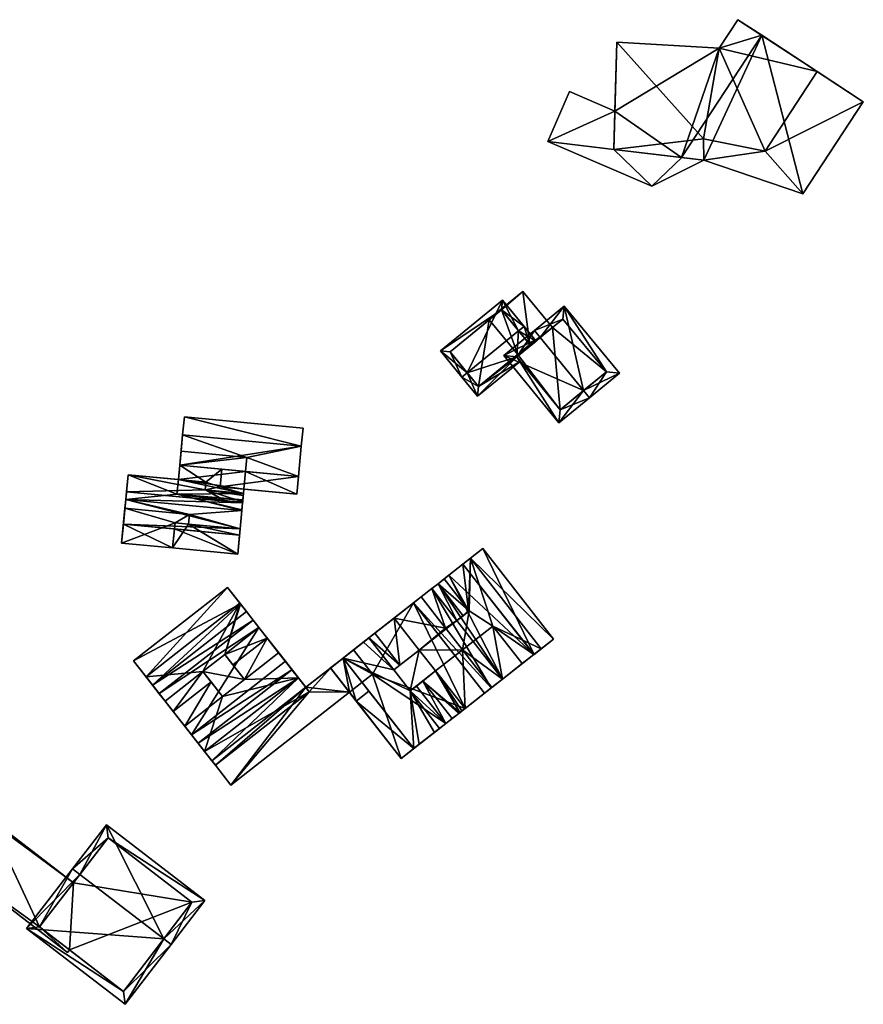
# Model space of a CAD drawing. Header units: inches. Extents: x 2685601 to 2690022, y 1235992 to 1239010.
# Tile 345 of 390: x 2689899 to 2689991, y 1237484 to 1237591. Entities that reach past the tile are written whole.
import ezdxf

# ---------------------------------------------------------------- set-up
doc = ezdxf.new("R2010")
doc.units = ezdxf.units.IN
doc.header["$MEASUREMENT"] = 0
doc.layers.add('Gebaeude Einzelhaus', color=10, linetype='Continuous')

msp = doc.modelspace()

# ---------------------------------------------------------------- meshes
at = {"layer": 'Gebaeude Einzelhaus'}
mesh = msp.add_polyface(dxfattribs=at)
corners = [(2689979.916, 1237576.724, 521.12), (2689984.019, 1237572.076, 521.119), (2689990.563, 1237582.055, 521.12), (2689973.284, 1237575.73, 521.12), (2689985.563, 1237585.334, 521.12), (2689973.239, 1237578.036, 521.12), (2689974.945, 1237587.86, 523.9), (2689985.563, 1237585.334, 523.9), (2689976.98, 1237590.963, 523.9), (2689979.916, 1237576.724, 523.9), (2689973.239, 1237578.036, 523.9), (2689963.863, 1237588.526, 523.9), (2689963.55, 1237576.88, 523.9), (2689973.284, 1237575.73, 523.9), (2689963.55, 1237576.88, 515.178), (2689956.404, 1237577.745, 515.178), (2689967.654, 1237572.935, 515.178), (2689963.662, 1237581.056, 515.178), (2689958.723, 1237583.169, 515.178), (2689970.889, 1237576.013, 515.178), (2689973.284, 1237575.73, 515.178), (2689973.284, 1237575.73, 508.922), (2689984.019, 1237572.076, 508.922), (2689990.563, 1237582.055, 508.922), (2689979.555, 1237589.274, 508.922), (2689979.555, 1237589.274, 521.12), (2689970.889, 1237576.014, 521.12), (2689970.869, 1237576.026, 508.922), (2689970.889, 1237576.014, 508.922), (2689963.863, 1237588.526, 508.922), (2689963.662, 1237581.056, 508.922), (2689970.889, 1237576.013, 521.12), (2689976.98, 1237590.963, 508.922), (2689974.945, 1237587.86, 508.922), (2689963.55, 1237576.88, 508.922), (2689958.723, 1237583.169, 508.922), (2689956.404, 1237577.745, 508.922), (2689967.654, 1237572.935, 508.922)]
mesh.append_faces([[corners[k] for k in face] for face in [(14, 16, 19), (19, 16, 20), (18, 15, 17), (17, 15, 14), (14, 15, 16), (10, 12, 13), (10, 11, 12), (9, 6, 10), (10, 6, 11), (9, 7, 6), (6, 7, 8), (3, 0, 5), (0, 2, 4), (3, 1, 0), (0, 1, 2)]], dxfattribs={"color": 13})
mesh.append_faces([[corners[k] for k in face] for face in [(37, 28, 21), (36, 34, 37), (37, 34, 28), (36, 30, 34), (36, 35, 30), (20, 16, 21), (21, 16, 37), (16, 15, 37), (37, 15, 36), (15, 18, 36), (36, 18, 35), (18, 17, 35), (35, 17, 30), (33, 30, 29), (33, 27, 30), (30, 27, 34), (34, 27, 28), (32, 24, 33), (33, 24, 27), (11, 6, 29), (29, 6, 33), (6, 8, 33), (33, 8, 32), (7, 25, 8), (8, 25, 32), (32, 25, 24), (7, 4, 25), (0, 4, 9), (9, 4, 7), (9, 10, 0), (0, 10, 5), (3, 5, 13), (13, 5, 10), (31, 14, 19), (31, 12, 14), (31, 13, 12), (31, 3, 13), (12, 17, 14), (17, 29, 30), (12, 11, 17), (17, 11, 29), (22, 24, 23), (22, 21, 24), (24, 21, 27), (27, 21, 28), (19, 20, 26), (26, 20, 3), (4, 24, 25), (4, 23, 24), (4, 2, 23), (2, 1, 23), (23, 1, 22), (20, 1, 3), (20, 22, 1), (20, 21, 22)]], dxfattribs={"color": 41})
mesh = msp.add_polyface(dxfattribs=at)
corners = [(2689954.438, 1237555.759, 516.556), (2689956.883, 1237557.582, 516.556), (2689953.66, 1237561.515, 516.556), (2689953.207, 1237554.57, 516.556), (2689951.365, 1237559.508, 516.556), (2689949.984, 1237558.503, 516.556), (2689950.046, 1237558.427, 516.556), (2689953.119, 1237554.678, 516.556), (2689953.66, 1237561.515, 510.944), (2689956.883, 1237557.582, 510.944), (2689949.984, 1237558.503, 510.944), (2689950.046, 1237558.427, 510.944), (2689953.119, 1237554.678, 510.944), (2689953.207, 1237554.57, 510.944), (2689954.438, 1237555.759, 510.944), (2689951.365, 1237559.508, 510.944)]
mesh.append_faces([[corners[k] for k in face] for face in [(3, 0, 7), (4, 5, 6), (0, 2, 4), (4, 2, 5), (3, 1, 0), (0, 1, 2)]], dxfattribs={"color": 13})
mesh.append_faces([[corners[k] for k in face] for face in [(8, 15, 10), (10, 15, 11), (8, 14, 15), (14, 13, 12), (8, 9, 14), (14, 9, 13), (13, 3, 12), (12, 3, 7), (6, 5, 11), (11, 5, 10), (5, 2, 10), (10, 2, 8), (9, 8, 1), (1, 8, 2)]], dxfattribs={"color": 41})
mesh = msp.add_polyface(dxfattribs=at)
corners = [(2689947.66, 1237552.681, 519.141), (2689944.746, 1237555.054, 517.567), (2689947.08, 1237552.206, 519.141), (2689951.47, 1237560.563, 517.567), (2689953.225, 1237557.239, 519.141), (2689953.804, 1237557.714, 519.141), (2689948.769, 1237550.145, 517.567), (2689953.408, 1237553.946, 517.567), (2689953.021, 1237554.418, 517.928), (2689955.106, 1237556.126, 517.928), (2689951.365, 1237559.508, 517.887), (2689945.801, 1237554.949, 517.888), (2689948.874, 1237551.2, 518.01), (2689954.438, 1237555.759, 518.01), (2689954.438, 1237555.759, 516.556), (2689951.365, 1237559.508, 516.556), (2689950.046, 1237558.427, 516.556), (2689945.801, 1237554.949, 510.944), (2689950.046, 1237558.427, 510.944), (2689948.874, 1237551.2, 510.944), (2689953.119, 1237554.678, 516.556), (2689953.119, 1237554.678, 510.944), (2689951.365, 1237559.508, 510.944), (2689954.438, 1237555.759, 510.944)]
mesh.append_faces([[corners[k] for k in face] for face in [(8, 13, 9), (9, 13, 5), (5, 13, 4), (6, 12, 7), (7, 12, 8), (8, 12, 13), (6, 2, 12), (12, 2, 0), (1, 11, 2), (2, 11, 0), (3, 10, 1), (1, 10, 11), (3, 5, 10), (10, 5, 4), (6, 0, 2), (4, 9, 5), (6, 8, 0), (0, 8, 4), (4, 8, 9), (6, 7, 8), (3, 4, 5), (3, 0, 4), (3, 1, 0), (0, 1, 2)]], dxfattribs={"color": 13})
mesh.append_faces([[corners[k] for k in face] for face in [(18, 19, 17), (18, 21, 19), (18, 22, 21), (21, 22, 23), (13, 20, 14), (20, 19, 21), (13, 12, 20), (20, 12, 19), (0, 11, 12), (12, 11, 19), (19, 11, 17), (17, 16, 18), (16, 10, 15), (17, 11, 16), (16, 11, 10), (10, 4, 15), (15, 4, 14), (14, 4, 13)]], dxfattribs={"color": 41})
mesh = msp.add_polyface(dxfattribs=at)
corners = [(2689955.563, 1237556.501, 521.074), (2689958.165, 1237559.925, 518.547), (2689954.929, 1237557.274, 521.074), (2689960.264, 1237550.763, 521.074), (2689964.134, 1237552.64, 518.547), (2689960.898, 1237549.989, 521.074), (2689951.614, 1237554.558, 518.547), (2689957.583, 1237547.273, 518.547), (2689962.726, 1237552.78, 519.152), (2689958.025, 1237558.518, 519.151), (2689953.021, 1237554.418, 519.137), (2689957.723, 1237548.68, 519.137), (2689962.726, 1237552.78, 510.944), (2689958.025, 1237558.518, 510.944), (2689953.021, 1237554.418, 517.928), (2689956.883, 1237557.582, 516.556), (2689956.883, 1237557.582, 510.944), (2689953.207, 1237554.57, 516.556), (2689953.021, 1237554.418, 510.944), (2689953.207, 1237554.57, 510.944), (2689957.723, 1237548.68, 510.944)]
mesh.append_faces([[corners[k] for k in face] for face in [(11, 3, 5), (5, 3, 8), (10, 11, 7), (7, 11, 5), (6, 10, 7), (0, 10, 2), (9, 0, 2), (2, 10, 6), (8, 9, 1), (1, 9, 2), (5, 8, 4), (4, 8, 1), (3, 7, 5), (2, 6, 0), (0, 6, 3), (3, 6, 7), (4, 3, 5), (4, 1, 3), (3, 1, 0), (0, 1, 2)]], dxfattribs={"color": 13})
mesh.append_faces([[corners[k] for k in face] for face in [(12, 16, 13), (12, 20, 16), (16, 20, 19), (19, 20, 18), (8, 11, 12), (12, 11, 20), (8, 3, 11), (11, 14, 20), (20, 14, 18), (11, 10, 14), (14, 17, 18), (18, 17, 19), (14, 15, 17), (15, 13, 16), (15, 9, 13), (14, 0, 15), (15, 0, 9), (14, 10, 0), (9, 12, 13), (9, 8, 12)]], dxfattribs={"color": 41})
mesh = msp.add_polyface(dxfattribs=at)
corners = [(2689919.33, 1237540.825, 517.736), (2689921.061, 1237542.227, 517.736), (2689916.507, 1237542.661, 517.736), (2689920.879, 1237540.323, 517.736), (2689916.358, 1237541.109, 517.736), (2689919.253, 1237540.009, 517.736), (2689923.414, 1237539.613, 517.736), (2689923.458, 1237540.077, 517.736), (2689929.678, 1237544.741, 520.096), (2689916.506, 1237542.661, 520.096), (2689929.363, 1237541.435, 520.096), (2689916.821, 1237545.968, 520.096), (2689923.414, 1237539.613, 519.041), (2689919.253, 1237540.009, 519.041), (2689923.394, 1237539.401, 519.162), (2689910.735, 1237539.794, 519.62), (2689921.438, 1237538.773, 519.619), (2689910.91, 1237541.628, 518.578), (2689919.33, 1237540.825, 518.578), (2689921.557, 1237538.762, 519.62), (2689923.329, 1237538.713, 519.552), (2689923.318, 1237538.594, 519.62), (2689920.879, 1237540.323, 518.578), (2689929.362, 1237541.435, 519.683), (2689921.061, 1237542.227, 519.683), (2689929.181, 1237539.531, 518.578), (2689929.678, 1237544.741, 519.366), (2689917.009, 1237547.926, 517.988), (2689916.822, 1237545.968, 519.365), (2689929.865, 1237546.701, 517.988), (2689922.786, 1237533.03, 518.578), (2689922.983, 1237535.094, 519.726), (2689915.936, 1237535.766, 519.726), (2689915.739, 1237533.701, 518.578), (2689910.401, 1237536.294, 518.072), (2689915.739, 1237533.702, 518.072), (2689915.936, 1237535.766, 518.072), (2689910.204, 1237534.23, 518.072), (2689923.047, 1237535.759, 520.096), (2689910.401, 1237536.294, 520.096), (2689922.984, 1237535.094, 520.096), (2689910.655, 1237538.955, 520.096), (2689923.238, 1237537.755, 520.096), (2689923.318, 1237538.594, 520.096), (2689910.735, 1237539.794, 520.096), (2689916.507, 1237542.661, 508.684), (2689916.651, 1237544.178, 517.736), (2689916.651, 1237544.178, 508.684), (2689916.358, 1237541.109, 508.684), (2689923.342, 1237538.849, 517.736), (2689923.346, 1237538.904, 508.684), (2689923.346, 1237538.904, 517.736), (2689923.342, 1237538.849, 508.684), (2689923.414, 1237539.613, 508.684), (2689923.458, 1237540.077, 508.684), (2689916.208, 1237539.53, 508.684), (2689923.64, 1237541.981, 508.684), (2689923.785, 1237543.498, 508.684), (2689929.363, 1237541.435, 508.684), (2689929.678, 1237544.741, 508.684), (2689916.822, 1237545.968, 508.685), (2689910.655, 1237538.955, 508.684), (2689910.91, 1237541.628, 508.684), (2689923.247, 1237537.847, 520.044), (2689923.238, 1237537.755, 508.684), (2689923.247, 1237537.847, 508.684), (2689923.318, 1237538.594, 515.433), (2689923.318, 1237538.594, 508.684), (2689929.181, 1237539.531, 508.684), (2689917.009, 1237547.926, 508.684), (2689929.865, 1237546.701, 508.684), (2689915.739, 1237533.701, 508.684), (2689922.786, 1237533.03, 508.684), (2689922.983, 1237535.094, 508.685), (2689923.046, 1237535.759, 508.684), (2689923.046, 1237535.759, 520.096), (2689917.451, 1237536.293, 508.684), (2689915.999, 1237536.431, 508.684), (2689910.565, 1237538.01, 518.072), (2689910.565, 1237538.01, 508.684), (2689910.204, 1237534.23, 508.684), (2689917.551, 1237537.344, 508.684)]
mesh.append_faces([[corners[k] for k in face] for face in [(41, 43, 44), (41, 42, 43), (41, 38, 42), (41, 39, 38), (38, 39, 40), (37, 35, 34), (34, 35, 36), (30, 32, 33), (30, 31, 32), (29, 27, 26), (26, 27, 28), (25, 23, 22), (22, 23, 24), (13, 20, 14), (20, 19, 21), (20, 13, 19), (13, 16, 19), (17, 13, 18), (17, 15, 13), (13, 15, 16), (12, 13, 14), (11, 9, 8), (8, 9, 10), (3, 6, 7), (3, 5, 6), (3, 0, 5), (0, 2, 4), (3, 1, 0), (0, 1, 2)]], dxfattribs={"color": 13})
mesh.append_faces([[corners[k] for k in face] for face in [(74, 81, 64), (64, 81, 61), (61, 81, 79), (74, 76, 81), (64, 38, 74), (64, 42, 38), (38, 40, 31), (43, 42, 63), (21, 43, 63), (21, 65, 66), (66, 65, 67), (40, 32, 31), (32, 34, 36), (40, 39, 32), (32, 39, 34), (39, 78, 34), (78, 61, 79), (39, 41, 78), (78, 41, 61), (44, 15, 41), (44, 16, 15), (44, 43, 16), (16, 43, 19), (19, 43, 21), (76, 77, 81), (81, 77, 79), (79, 77, 80), (80, 77, 71), (37, 80, 35), (35, 80, 71), (34, 80, 37), (34, 79, 80), (34, 78, 79), (73, 76, 74), (76, 71, 77), (73, 72, 76), (76, 72, 71), (33, 36, 35), (33, 32, 36), (31, 74, 75), (31, 30, 74), (74, 30, 73), (73, 30, 72), (35, 30, 33), (35, 72, 30), (35, 71, 72), (69, 59, 60), (69, 70, 59), (27, 29, 69), (69, 29, 70), (26, 59, 29), (29, 59, 70), (27, 60, 28), (27, 69, 60), (54, 56, 68), (68, 56, 58), (25, 58, 23), (25, 68, 58), (68, 7, 54), (7, 22, 3), (68, 25, 7), (7, 25, 22), (22, 1, 3), (22, 24, 1), (61, 55, 64), (64, 55, 65), (65, 55, 67), (67, 55, 52), (61, 62, 55), (55, 62, 48), (62, 4, 48), (4, 18, 0), (62, 17, 4), (4, 17, 18), (18, 5, 0), (18, 13, 5), (6, 5, 12), (12, 5, 13), (65, 66, 63), (14, 51, 12), (12, 51, 6), (20, 49, 14), (14, 49, 51), (49, 66, 52), (52, 66, 67), (20, 21, 49), (49, 21, 66), (42, 64, 63), (63, 64, 65), (15, 61, 41), (15, 17, 61), (61, 17, 62), (60, 57, 47), (57, 58, 56), (60, 59, 57), (57, 59, 58), (10, 24, 23), (24, 2, 1), (10, 9, 24), (24, 9, 2), (9, 46, 2), (46, 60, 47), (9, 28, 46), (46, 28, 60), (9, 11, 28), (11, 8, 28), (28, 8, 26), (23, 8, 10), (58, 26, 23), (23, 26, 8), (58, 59, 26), (56, 45, 57), (57, 45, 47), (53, 48, 54), (54, 48, 56), (56, 48, 45), (52, 55, 50), (50, 55, 53), (53, 55, 48), (6, 54, 7), (6, 53, 54), (6, 51, 53), (53, 51, 50), (52, 50, 49), (49, 50, 51), (2, 48, 4), (2, 45, 48), (2, 46, 45), (45, 46, 47)]], dxfattribs={"color": 41})
mesh = msp.add_polyface(dxfattribs=at)
corners = [(2689947.999, 1237532.581, 521.147), (2689955.678, 1237522.782, 520.507), (2689947.999, 1237532.581, 520.508), (2689955.678, 1237522.781, 521.147), (2689954.86, 1237522.141, 521.147), (2689950.438, 1237525.231, 518.621), (2689953.62, 1237521.17, 518.621), (2689950.438, 1237525.231, 521.147), (2689953.62, 1237521.17, 521.147), (2689948.304, 1237523.56, 519.801), (2689948.304, 1237523.56, 518.621), (2689947.15, 1237522.656, 521.147), (2689947.15, 1237522.656, 520.342), (2689947.209, 1237526.363, 520.096), (2689947.86, 1237526.873, 521.147), (2689947.86, 1237526.873, 520.673), (2689945.374, 1237524.925, 521.147), (2689947.209, 1237526.363, 518.621), (2689946.527, 1237525.828, 519.801), (2689947.801, 1237526.949, 520.674), (2689947.801, 1237526.949, 521.147), (2689945.141, 1237530.343, 521.147), (2689947.183, 1237531.942, 521.147), (2689945.674, 1237530.76, 508.658), (2689951.486, 1237519.497, 508.658), (2689944.49, 1237529.833, 508.658), (2689947.183, 1237531.942, 508.658), (2689954.86, 1237522.141, 508.658), (2689949.334, 1237533.628, 508.658), (2689954.898, 1237522.17, 508.658), (2689947.183, 1237531.941, 508.658), (2689957.013, 1237523.828, 508.658), (2689954.86, 1237522.141, 518.621), (2689957.013, 1237523.828, 519.463), (2689947.183, 1237531.941, 521.147), (2689949.334, 1237533.628, 519.463), (2689950.255, 1237518.533, 508.658), (2689943.808, 1237529.298, 508.658), (2689951.486, 1237519.498, 508.658), (2689951.486, 1237519.498, 519.801), (2689945.674, 1237530.76, 521.147), (2689951.486, 1237519.497, 518.621)]
mesh.append_faces([[corners[k] for k in face] for face in [(20, 22, 40), (14, 0, 20), (20, 0, 22), (14, 7, 0), (0, 7, 3), (3, 7, 4), (4, 7, 8), (16, 11, 14), (14, 11, 7), (19, 13, 15), (5, 10, 41), (33, 2, 1), (33, 35, 2)]], dxfattribs={"color": 13})
mesh.append_faces([[corners[k] for k in face] for face in [(0, 1, 2), (0, 3, 1), (3, 4, 1), (5, 6, 7), (7, 6, 8), (7, 9, 5), (5, 9, 10), (7, 11, 9), (9, 11, 12), (13, 14, 15), (13, 16, 14), (17, 18, 13), (19, 14, 20), (19, 15, 14), (20, 21, 19), (22, 0, 2), (23, 24, 25), (26, 27, 23), (23, 27, 24), (28, 29, 30), (30, 29, 27), (28, 31, 29), (1, 32, 33), (33, 32, 31), (31, 32, 29), (29, 32, 27), (1, 4, 32), (2, 30, 34), (2, 35, 30), (30, 35, 28), (35, 33, 28), (28, 33, 31), (36, 37, 38), (39, 10, 9)]], dxfattribs={"color": 41})
mesh = msp.add_polyface(dxfattribs=at)
corners = [(2689939.735, 1237526.106, 521.147), (2689942.454, 1237522.636, 518.621), (2689942.454, 1237522.636, 521.147), (2689939.735, 1237526.106, 518.621), (2689941.836, 1237527.753, 520.726), (2689941.836, 1237527.753, 518.621), (2689942.655, 1237528.394, 521.147), (2689942.655, 1237528.394, 520.342), (2689945.314, 1237525, 521.147), (2689945.314, 1237525, 520.342), (2689945.374, 1237524.925, 520.341), (2689945.374, 1237524.925, 521.147), (2689946.527, 1237525.828, 518.621), (2689946.527, 1237525.828, 519.801), (2689947.209, 1237526.363, 518.621), (2689947.209, 1237526.363, 520.096), (2689947.801, 1237526.949, 520.674), (2689945.141, 1237530.343, 521.147), (2689945.141, 1237530.343, 520.674), (2689945.674, 1237530.76, 521.147), (2689947.183, 1237531.942, 508.658), (2689945.674, 1237530.76, 518.621), (2689947.183, 1237531.942, 521.147), (2689945.674, 1237530.76, 508.658), (2689944.491, 1237529.832, 518.621), (2689944.49, 1237529.833, 520.096), (2689944.49, 1237529.833, 508.658), (2689951.486, 1237519.497, 508.658), (2689943.808, 1237529.298, 508.658), (2689941.836, 1237527.753, 508.658), (2689943.808, 1237529.298, 518.621), (2689950.255, 1237518.533, 508.658), (2689943.808, 1237529.298, 519.801), (2689947.801, 1237526.949, 521.147), (2689947.15, 1237522.656, 521.147)]
mesh.append_faces([[corners[k] for k in face] for face in [(2, 8, 0), (0, 8, 6), (2, 11, 8), (33, 19, 17), (2, 34, 11), (16, 25, 15), (16, 18, 25), (30, 12, 24), (24, 12, 14), (9, 32, 7), (10, 13, 9), (9, 13, 32)]], dxfattribs={"color": 13})
mesh.append_faces([[corners[k] for k in face] for face in [(0, 1, 2), (3, 4, 5), (0, 6, 4), (4, 6, 7), (6, 8, 7), (7, 8, 9), (10, 9, 11), (11, 9, 8), (12, 13, 14), (15, 13, 11), (11, 13, 10), (16, 17, 18), (17, 19, 18), (20, 21, 22), (22, 21, 19), (20, 23, 21), (15, 24, 14), (15, 25, 24), (18, 21, 25), (25, 21, 24), (18, 19, 21), (26, 27, 28), (29, 3, 5), (26, 24, 23), (23, 24, 21), (28, 30, 26), (26, 30, 24), (31, 29, 28), (13, 12, 32), (32, 12, 30), (7, 5, 4), (7, 30, 5), (5, 30, 29), (29, 30, 28), (7, 32, 30)]], dxfattribs={"color": 41})
mesh = msp.add_polyface(dxfattribs=at)
corners = [(2689924.459, 1237525.878, 508.658), (2689913.56, 1237518.845, 508.658), (2689923.729, 1237526.811, 508.658), (2689914.292, 1237517.911, 508.658), (2689921.378, 1237522.171, 519.15), (2689925.086, 1237525.078, 519.151), (2689921.378, 1237522.171, 520.096), (2689925.086, 1237525.078, 520.096), (2689922.272, 1237521.029, 518.705), (2689923.514, 1237519.444, 520.096), (2689923.514, 1237519.444, 519.182), (2689919.91, 1237519.179, 518.705), (2689919.015, 1237520.32, 520.096), (2689919.015, 1237520.32, 519.15), (2689914.919, 1237517.11, 520.096), (2689913.559, 1237518.846, 519.59), (2689912.859, 1237519.739, 520.096), (2689912.859, 1237519.739, 519.331), (2689923.028, 1237527.705, 520.096), (2689923.028, 1237527.705, 519.331), (2689923.082, 1237527.637, 520.096), (2689923.082, 1237527.636, 519.351), (2689923.728, 1237526.811, 519.59), (2689924.459, 1237525.878, 519.463), (2689923.082, 1237527.637, 508.658), (2689923.728, 1237526.811, 508.658), (2689911.509, 1237521.461, 508.658), (2689921.678, 1237529.429, 508.658), (2689913.559, 1237518.844, 519.59), (2689911.509, 1237521.461, 518.831), (2689921.678, 1237529.429, 518.831), (2689917.785, 1237513.451, 508.658), (2689925.086, 1237525.078, 508.658), (2689927.954, 1237521.418, 508.658), (2689921.153, 1237517.593, 520.096), (2689925.981, 1237523.935, 518.705)]
mesh.append_faces([[corners[k] for k in face] for face in [(12, 18, 16), (12, 6, 18), (18, 6, 20), (20, 6, 7), (34, 9, 12), (12, 9, 6), (30, 17, 19), (30, 29, 17), (8, 35, 4), (4, 35, 5), (10, 35, 8)]], dxfattribs={"color": 13})
mesh.append_faces([[corners[k] for k in face] for face in [(0, 1, 2), (0, 3, 1), (4, 5, 6), (6, 5, 7), (6, 8, 4), (6, 9, 8), (8, 9, 10), (11, 12, 13), (14, 13, 12), (15, 16, 17), (16, 18, 17), (17, 18, 19), (20, 21, 18), (18, 21, 19), (7, 22, 20), (20, 22, 21), (7, 23, 22), (22, 23, 2), (2, 23, 0), (1, 24, 25), (1, 26, 24), (24, 26, 27), (17, 28, 15), (17, 1, 28), (17, 29, 1), (1, 29, 26), (29, 30, 26), (26, 30, 27), (19, 24, 30), (30, 24, 27), (21, 25, 19), (19, 25, 24), (21, 22, 25), (31, 32, 33), (3, 0, 32), (5, 0, 23)]], dxfattribs={"color": 41})
mesh = msp.add_polyface(dxfattribs=at)
corners = [(2689934.199, 1237521.769, 518.621), (2689937.011, 1237518.18, 520.684), (2689934.199, 1237521.769, 521.147), (2689941.876, 1237511.969, 521.147), (2689941.876, 1237511.969, 520.683), (2689937.011, 1237518.18, 518.621), (2689936.984, 1237523.951, 520.602), (2689936.414, 1237523.504, 521.147), (2689936.984, 1237523.951, 521.147), (2689936.414, 1237523.504, 518.621), (2689939.703, 1237520.481, 521.147), (2689939.703, 1237520.481, 520.602), (2689942.454, 1237522.636, 521.147), (2689940.369, 1237521.003, 519.968), (2689942.454, 1237522.636, 518.621), (2689940.369, 1237521.003, 518.621), (2689939.735, 1237526.106, 518.621), (2689939.735, 1237526.106, 521.147), (2689941.836, 1237527.753, 520.726), (2689937.65, 1237524.473, 519.968), (2689937.65, 1237524.473, 518.621), (2689935.638, 1237517.104, 519.59), (2689936.818, 1237515.596, 518.621), (2689940.504, 1237510.893, 519.59), (2689940.504, 1237510.893, 518.621), (2689935.638, 1237517.104, 518.621), (2689941.836, 1237527.753, 508.658), (2689937.383, 1237520.019, 508.658), (2689935.323, 1237522.649, 508.658), (2689940.503, 1237510.893, 508.658), (2689934.886, 1237518.062, 508.658), (2689934.886, 1237518.062, 514.027), (2689935.323, 1237522.649, 513.775), (2689934.199, 1237521.769, 508.658), (2689941.48, 1237518.214, 521.147)]
mesh.append_faces([[corners[k] for k in face] for face in [(34, 2, 3), (34, 10, 2), (2, 10, 7), (7, 10, 8), (19, 6, 13), (13, 6, 11), (23, 4, 21), (21, 4, 1), (25, 5, 0), (20, 15, 16), (16, 15, 14)]], dxfattribs={"color": 13})
mesh.append_faces([[corners[k] for k in face] for face in [(0, 1, 2), (2, 1, 3), (3, 1, 4), (0, 5, 1), (6, 7, 8), (9, 0, 7), (8, 10, 6), (6, 10, 11), (12, 13, 10), (10, 13, 11), (14, 15, 13), (16, 14, 17), (17, 18, 16), (13, 15, 19), (19, 15, 20), (6, 9, 7), (6, 19, 9), (9, 19, 20), (21, 22, 23), (23, 22, 24), (21, 25, 22), (21, 5, 25), (21, 1, 5), (26, 27, 28), (27, 29, 30), (31, 22, 25), (30, 29, 31), (31, 29, 22), (22, 29, 24), (26, 32, 16), (16, 32, 20), (20, 32, 9), (9, 32, 0), (26, 28, 32), (30, 33, 27), (27, 33, 28)]], dxfattribs={"color": 41})
mesh = msp.add_polyface(dxfattribs=at)
corners = [(2689947.413, 1237516.307, 518.621), (2689944.23, 1237520.368, 520.414), (2689944.23, 1237520.369, 518.621), (2689947.413, 1237516.307, 520.414), (2689944.23, 1237520.369, 521.147), (2689942.828, 1237519.27, 519.378), (2689942.146, 1237518.736, 518.621), (2689942.828, 1237519.27, 518.621), (2689942.146, 1237518.736, 519.968), (2689941.48, 1237518.214, 521.147), (2689941.48, 1237518.214, 520.602), (2689944.663, 1237514.151, 521.147), (2689944.663, 1237514.151, 520.602), (2689941.876, 1237511.969, 520.683), (2689942.458, 1237512.424, 521.147), (2689941.876, 1237511.969, 521.147), (2689944.091, 1237513.703, 521.147), (2689944.091, 1237513.704, 518.621), (2689942.458, 1237512.424, 518.621), (2689942.454, 1237522.636, 518.621), (2689940.369, 1237521.003, 519.968), (2689942.454, 1237522.636, 521.147), (2689945.328, 1237514.674, 518.621), (2689945.329, 1237514.673, 519.967), (2689944.091, 1237513.704, 521.147), (2689940.504, 1237510.893, 518.621), (2689940.504, 1237510.893, 519.59), (2689945.329, 1237514.673, 508.658), (2689937.383, 1237520.019, 508.658), (2689947.413, 1237516.307, 508.658), (2689941.836, 1237527.753, 508.658), (2689940.503, 1237510.893, 508.658), (2689946.01, 1237515.208, 518.621), (2689946.01, 1237515.208, 519.378), (2689939.703, 1237520.481, 521.147), (2689947.15, 1237522.656, 521.147), (2689946.84, 1237515.858, 519.99), (2689946.731, 1237515.773, 519.911)]
mesh.append_faces([[corners[k] for k in face] for face in [(9, 16, 11), (9, 14, 16), (9, 15, 14), (9, 21, 34), (9, 4, 21), (21, 4, 35), (10, 23, 8), (10, 12, 23), (5, 36, 1), (5, 37, 36), (5, 33, 37), (6, 22, 7), (7, 22, 32)]], dxfattribs={"color": 13})
mesh.append_faces([[corners[k] for k in face] for face in [(0, 1, 2), (3, 4, 1), (5, 6, 7), (5, 8, 6), (8, 9, 10), (1, 4, 5), (5, 4, 8), (8, 4, 9), (9, 11, 10), (10, 11, 12), (13, 14, 15), (11, 16, 12), (17, 16, 18), (18, 16, 14), (19, 20, 21), (8, 22, 6), (8, 23, 22), (12, 17, 23), (23, 17, 22), (12, 24, 17), (25, 18, 26), (26, 18, 13), (13, 18, 14), (27, 28, 29), (29, 28, 30), (27, 31, 28), (18, 27, 17), (17, 27, 22), (22, 27, 32), (25, 31, 18), (18, 31, 27), (7, 32, 5), (5, 32, 33)]], dxfattribs={"color": 41})
mesh = msp.add_polyface(dxfattribs=at)
corners = [(2689953.62, 1237521.17, 518.621), (2689954.86, 1237522.141, 521.147), (2689953.62, 1237521.17, 521.147), (2689954.86, 1237522.141, 518.621), (2689947.15, 1237522.656, 521.147), (2689950.333, 1237518.594, 521.147), (2689947.15, 1237522.656, 520.342), (2689950.333, 1237518.594, 520.342), (2689949.514, 1237517.953, 520.726), (2689947.606, 1237516.458, 520.557), (2689949.514, 1237517.952, 518.621), (2689947.606, 1237516.458, 518.621), (2689947.414, 1237516.306, 521.147), (2689947.413, 1237516.307, 520.414), (2689944.23, 1237520.368, 520.414), (2689947.413, 1237516.307, 518.621), (2689944.23, 1237520.369, 521.147), (2689947.413, 1237516.307, 508.658), (2689941.836, 1237527.753, 508.658), (2689949.514, 1237517.953, 508.658), (2689946.731, 1237515.772, 518.621), (2689947.064, 1237516.033, 518.621), (2689946.01, 1237515.208, 518.621), (2689945.329, 1237514.673, 508.658), (2689951.486, 1237519.497, 508.658), (2689951.486, 1237519.497, 518.621), (2689954.86, 1237522.141, 508.658), (2689947.064, 1237516.033, 520.156), (2689946.731, 1237515.773, 518.621), (2689946.731, 1237515.773, 519.911), (2689946.84, 1237515.858, 519.99), (2689946.01, 1237515.208, 519.378), (2689950.255, 1237518.533, 508.658), (2689951.486, 1237519.498, 518.621), (2689948.304, 1237523.56, 518.621), (2689951.486, 1237519.498, 519.801), (2689951.486, 1237519.498, 508.658), (2689950.438, 1237525.231, 518.621), (2689948.304, 1237523.56, 519.801)]
mesh.append_faces([[corners[k] for k in face] for face in [(4, 12, 5), (4, 16, 12), (14, 27, 13), (14, 30, 27), (37, 25, 0), (35, 6, 7), (35, 38, 6)]], dxfattribs={"color": 13})
mesh.append_faces([[corners[k] for k in face] for face in [(0, 1, 2), (1, 0, 3), (4, 5, 6), (6, 5, 7), (8, 9, 10), (10, 9, 11), (8, 12, 9), (9, 12, 13), (8, 5, 12), (8, 7, 5), (13, 14, 15), (13, 12, 16), (17, 18, 19), (11, 19, 10), (20, 17, 21), (21, 17, 15), (15, 17, 11), (11, 17, 19), (22, 23, 20), (20, 23, 17), (24, 0, 25), (24, 26, 0), (0, 26, 3), (13, 11, 9), (13, 27, 11), (11, 27, 15), (15, 27, 21), (28, 21, 29), (29, 21, 30), (30, 21, 27), (22, 28, 31), (31, 28, 29), (32, 19, 18), (33, 34, 35), (33, 32, 36), (33, 10, 32), (32, 10, 19), (33, 7, 10), (10, 7, 8), (33, 35, 7)]], dxfattribs={"color": 41})
mesh = msp.add_polyface(dxfattribs=at)
corners = [(2689928.669, 1237520.505, 508.658), (2689917.785, 1237513.451, 508.658), (2689927.954, 1237521.418, 508.658), (2689923.514, 1237519.444, 520.096), (2689927.224, 1237522.35, 520.096), (2689923.514, 1237519.444, 519.182), (2689927.224, 1237522.35, 519.182), (2689927.954, 1237521.418, 519.463), (2689928.669, 1237520.505, 519.337), (2689929.371, 1237519.609, 520.096), (2689929.371, 1237519.609, 519.099), (2689919.203, 1237511.643, 519.1), (2689925.086, 1237525.078, 520.096), (2689925.086, 1237525.078, 519.151), (2689924.459, 1237525.878, 519.463), (2689936.414, 1237523.504, 521.147), (2689934.199, 1237521.769, 518.621), (2689934.199, 1237521.769, 521.147), (2689919.99, 1237510.637, 508.658), (2689929.371, 1237519.609, 508.658), (2689930.158, 1237518.603, 508.658), (2689918.5, 1237512.538, 508.658), (2689930.158, 1237518.603, 513.775), (2689930.536, 1237518.121, 518.705), (2689930.536, 1237518.121, 513.821), (2689920.37, 1237510.155, 513.821), (2689934.886, 1237518.062, 514.027), (2689932.825, 1237520.693, 518.621), (2689932.825, 1237520.692, 513.775), (2689935.638, 1237517.104, 518.621), (2689935.323, 1237522.649, 513.775), (2689934.886, 1237518.062, 508.658), (2689934.199, 1237521.769, 508.658), (2689922.053, 1237508.008, 508.658), (2689935.323, 1237522.649, 508.658), (2689922.053, 1237508.008, 514.027), (2689925.981, 1237523.935, 518.705), (2689924.459, 1237525.878, 508.658), (2689925.086, 1237525.078, 508.658), (2689921.153, 1237517.593, 520.096)]
mesh.append_faces([[corners[k] for k in face] for face in [(39, 9, 3), (3, 9, 4), (11, 23, 10), (29, 16, 27), (22, 24, 28), (28, 24, 26), (26, 24, 35), (5, 6, 36)]], dxfattribs={"color": 13})
mesh.append_faces([[corners[k] for k in face] for face in [(0, 1, 2), (3, 4, 5), (5, 4, 6), (4, 7, 6), (7, 8, 2), (2, 8, 0), (4, 9, 7), (7, 9, 8), (8, 9, 10), (9, 11, 10), (12, 13, 14), (15, 16, 17), (18, 19, 20), (19, 21, 0), (10, 22, 8), (8, 22, 0), (0, 22, 19), (19, 22, 20), (10, 23, 22), (22, 23, 24), (23, 25, 24), (26, 27, 28), (26, 29, 27), (16, 28, 27), (16, 30, 28), (31, 20, 32), (31, 33, 20), (28, 20, 22), (28, 32, 20), (28, 30, 32), (32, 30, 34), (33, 31, 35), (35, 31, 26), (2, 6, 7), (13, 36, 37), (37, 36, 38), (38, 36, 2), (2, 36, 6)]], dxfattribs={"color": 41})
mesh = msp.add_polyface(dxfattribs=at)
corners = [(2689928.669, 1237520.505, 508.658), (2689918.5, 1237512.538, 508.658), (2689917.785, 1237513.451, 508.658), (2689929.371, 1237519.609, 520.096), (2689919.203, 1237511.643, 520.095), (2689919.203, 1237511.643, 519.1), (2689918.501, 1237512.539, 519.337), (2689917.785, 1237513.451, 519.463), (2689917.055, 1237514.383, 520.096), (2689917.055, 1237514.383, 519.182), (2689921.153, 1237517.593, 519.183), (2689921.153, 1237517.593, 520.096), (2689919.91, 1237519.179, 518.705), (2689919.015, 1237520.32, 520.096), (2689914.919, 1237517.11, 519.15), (2689919.015, 1237520.32, 519.15), (2689914.919, 1237517.11, 520.096), (2689914.291, 1237517.91, 519.463), (2689913.56, 1237518.845, 508.658), (2689914.292, 1237517.911, 508.658), (2689913.559, 1237518.846, 519.59), (2689912.859, 1237519.739, 520.096), (2689919.99, 1237510.637, 508.658), (2689929.371, 1237519.609, 508.658), (2689930.536, 1237518.121, 518.705), (2689920.369, 1237510.154, 518.705), (2689920.37, 1237510.155, 513.821), (2689919.99, 1237510.637, 513.775), (2689930.158, 1237518.603, 508.658), (2689920.369, 1237510.154, 508.658), (2689919.991, 1237510.638, 508.658), (2689922.053, 1237508.008, 508.658), (2689922.053, 1237508.008, 514.027), (2689919.991, 1237510.638, 513.775), (2689925.086, 1237525.078, 508.658), (2689915.813, 1237515.969, 518.705), (2689930.536, 1237518.121, 513.821)]
mesh.append_faces([[corners[k] for k in face] for face in [(13, 21, 16), (11, 4, 3), (11, 8, 4), (5, 25, 24), (32, 36, 26), (12, 15, 35), (35, 15, 14), (10, 12, 9), (9, 12, 35)]], dxfattribs={"color": 13})
mesh.append_faces([[corners[k] for k in face] for face in [(0, 1, 2), (3, 4, 5), (4, 6, 5), (6, 2, 1), (4, 7, 6), (6, 7, 2), (4, 8, 7), (7, 8, 9), (8, 10, 9), (8, 11, 10), (11, 12, 10), (11, 13, 12), (14, 15, 16), (16, 17, 14), (17, 18, 19), (16, 20, 17), (17, 20, 18), (16, 21, 20), (22, 1, 23), (24, 25, 26), (5, 27, 25), (25, 27, 26), (27, 1, 22), (5, 6, 27), (27, 6, 1), (28, 29, 30), (28, 31, 29), (26, 31, 32), (33, 29, 26), (26, 29, 31), (33, 30, 29), (19, 34, 2), (9, 2, 7), (19, 14, 17), (9, 35, 2), (2, 35, 19), (19, 35, 14)]], dxfattribs={"color": 41})
mesh = msp.add_polyface(dxfattribs=at)
corners = [(2689901.316, 1237492.634, 512.669), (2689904.336, 1237489.851, 512.669), (2689904.558, 1237490.14, 512.669), (2689892.187, 1237499.198, 512.669), (2689895.941, 1237504.078, 512.668), (2689904.989, 1237497.409, 512.669), (2689894.143, 1237505.753, 512.668), (2689894.002, 1237505.57, 512.668), (2689894.143, 1237505.753, 507.298), (2689894.002, 1237505.57, 507.298), (2689904.336, 1237489.851, 507.298), (2689892.187, 1237499.198, 507.298), (2689904.558, 1237490.14, 507.298), (2689904.989, 1237497.409, 507.298), (2689901.316, 1237492.634, 507.298), (2689895.941, 1237504.078, 507.298)]
mesh.append_faces([[corners[k] for k in face] for face in [(4, 6, 7), (4, 5, 6), (3, 0, 4), (4, 0, 5), (3, 1, 0), (0, 1, 2)]], dxfattribs={"color": 13})
mesh.append_faces([[corners[k] for k in face] for face in [(10, 14, 12), (14, 15, 13), (13, 15, 8), (8, 15, 9), (10, 11, 14), (14, 11, 15), (8, 5, 13), (8, 6, 5), (10, 12, 1), (1, 12, 2), (11, 10, 3), (3, 10, 1), (6, 8, 7), (7, 8, 9)]], dxfattribs={"color": 41})
mesh = msp.add_polyface(dxfattribs=at)
corners = [(2689914.783, 1237491.334, 521.107), (2689919.234, 1237495.479, 518.452), (2689908.56, 1237503.69, 518.452), (2689915.575, 1237490.724, 521.107), (2689905.695, 1237498.326, 521.107), (2689904.903, 1237498.935, 521.107), (2689899.914, 1237492.451, 517.693), (2689910.588, 1237484.24, 517.693), (2689908.743, 1237502.288, 518.894), (2689901.316, 1237492.634, 518.11), (2689910.405, 1237485.643, 518.111), (2689917.831, 1237495.296, 518.895), (2689917.831, 1237495.296, 507.298), (2689908.743, 1237502.288, 507.298), (2689904.989, 1237497.409, 512.669), (2689904.989, 1237497.409, 507.298), (2689901.316, 1237492.634, 512.669), (2689904.558, 1237490.14, 512.669), (2689910.405, 1237485.643, 507.298), (2689904.558, 1237490.14, 507.298), (2689901.316, 1237492.634, 507.298)]
mesh.append_faces([[corners[k] for k in face] for face in [(11, 8, 1), (10, 0, 3), (3, 0, 11), (3, 11, 1), (7, 10, 3), (9, 10, 6), (6, 10, 7), (4, 9, 5), (8, 4, 5), (5, 9, 6), (1, 8, 2), (2, 8, 5), (0, 7, 3), (5, 6, 4), (4, 6, 0), (0, 6, 7), (0, 2, 4), (4, 2, 5), (3, 1, 0), (0, 1, 2)]], dxfattribs={"color": 13})
mesh.append_faces([[corners[k] for k in face] for face in [(12, 15, 13), (12, 19, 15), (15, 19, 20), (12, 18, 19), (12, 10, 18), (11, 0, 12), (12, 0, 10), (18, 17, 19), (17, 9, 16), (18, 10, 17), (17, 10, 9), (9, 14, 16), (14, 13, 15), (14, 8, 13), (9, 4, 14), (14, 4, 8), (8, 12, 13), (8, 11, 12)]], dxfattribs={"color": 41})

doc.saveas('drawing.dxf')
